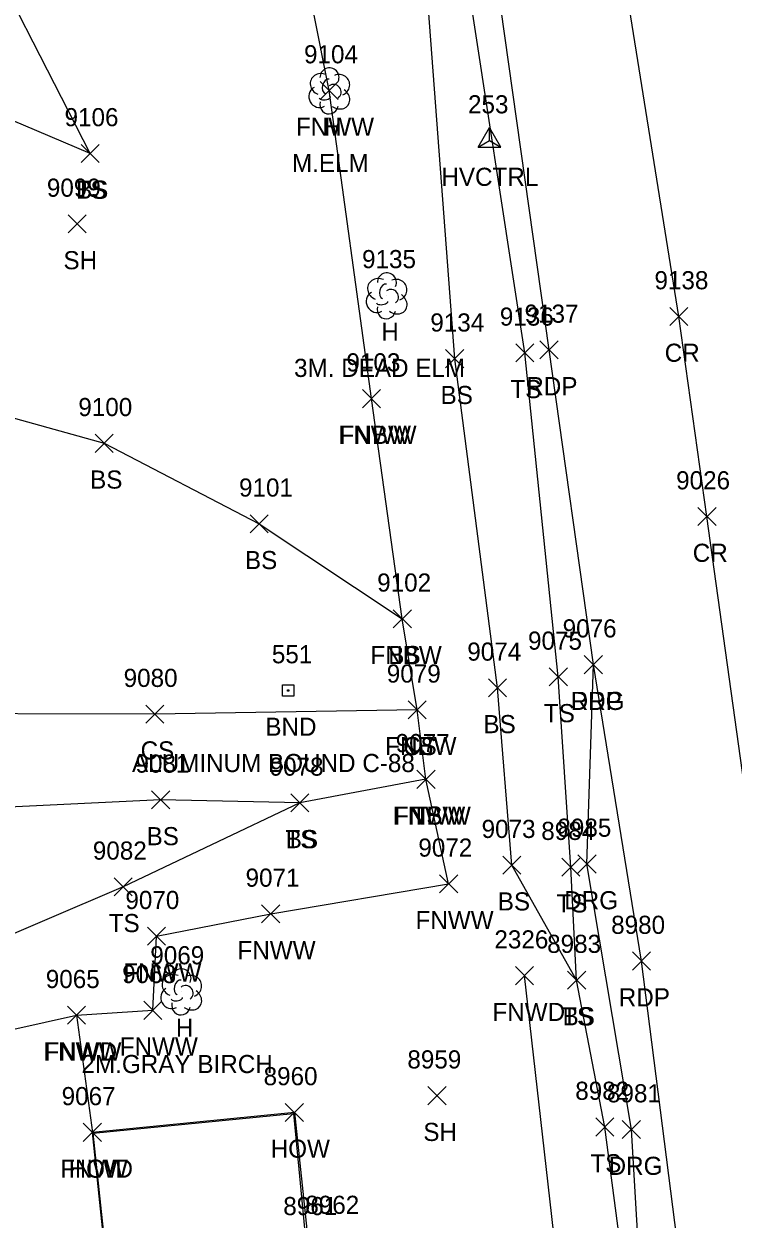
# Model space of a CAD drawing. Extents: x 1439173 to 1457902, y 641926 to 659889.
# Drawn here: x 1448226.6 to 1448304.9, y 646210.9 to 646342.8 of the extents above; entities that cross this region are included whole.
import ezdxf

# ---------------------------------------------------------------- set-up
doc = ezdxf.new("R2010")
doc.units = 0
for name, color, linetype in [('C_A', 7, 'Continuous'), ('C_I', 7, 'Continuous'), ('CPSM', 7, 'Continuous'), ('L_A', 7, 'Continuous'), ('L_C', 7, 'Continuous'), ('L_I', 7, 'Continuous'), ('L_TIC', 7, 'Continuous'), ('LBC', 7, 'Continuous'), ('LELB', 7, 'Continuous'), ('Level 18', 7, 'Continuous'), ('Level 5', 7, 'Continuous'), ('LFNC', 7, 'Continuous'), ('LTD', 7, 'Continuous'), ('M_A', 7, 'Continuous'), ('M_C', 7, 'Continuous'), ('M_I', 7, 'Continuous'), ('P_A', 7, 'Continuous'), ('P_I', 7, 'Continuous'), ('P_TIC', 7, 'Continuous'), ('PET', 7, 'Continuous'), ('PRC', 7, 'Continuous'), ('R_A', 7, 'Continuous'), ('R_I', 7, 'Continuous'), ('R_TIC', 7, 'Continuous'), ('RDG', 7, 'Continuous')]:
    doc.layers.add(name, color=color, linetype=linetype)

msp = doc.modelspace()

# ---------------------------------------------------------------- linework, layer by layer
at = {"layer": 'CPSM'}
for p, q in [((1448276.75, 646329.21), (1448278, 646331.37)), ((1448279.25, 646329.21), (1448278, 646331.37)), ((1448278, 646329.93), (1448278, 646331.37)), ((1448276.75, 646329.21), (1448278, 646329.93)), ((1448276.75, 646329.21), (1448279.25, 646329.21)), ((1448278, 646329.93), (1448278, 646329.93)), ((1448278, 646329.93), (1448279.25, 646329.21))]:
    msp.add_line(p, q, dxfattribs=at)
at = {"layer": 'L_TIC'}
for points in [[(1448259.31, 646334.45), (1448261.31, 646336.45)], [(1448261.31, 646334.45), (1448259.31, 646336.45)], [(1448232.94, 646327.51), (1448234.94, 646329.51)], [(1448234.94, 646327.51), (1448232.94, 646329.51)], [(1448232.94, 646327.51), (1448234.94, 646329.51)], [(1448234.94, 646327.51), (1448232.94, 646329.51)], [(1448231.52, 646319.73), (1448233.52, 646321.73)], [(1448233.52, 646319.73), (1448231.52, 646321.73)], [(1448273.16, 646304.86), (1448275.16, 646306.86)], [(1448275.16, 646304.86), (1448273.16, 646306.86)], [(1448280.89, 646305.51), (1448282.89, 646307.51)], [(1448282.89, 646305.51), (1448280.89, 646307.51)], [(1448263.99, 646300.46), (1448265.99, 646302.46)], [(1448265.99, 646300.46), (1448263.99, 646302.46)], [(1448263.99, 646300.46), (1448265.99, 646302.46)], [(1448265.99, 646300.46), (1448263.99, 646302.46)], [(1448234.5, 646295.53), (1448236.5, 646297.53)], [(1448236.5, 646295.53), (1448234.5, 646297.53)], [(1448251.58, 646286.65), (1448253.58, 646288.65)], [(1448253.58, 646286.65), (1448251.58, 646288.65)], [(1448267.38, 646276.17), (1448269.38, 646278.17)], [(1448269.38, 646276.17), (1448267.38, 646278.17)], [(1448267.38, 646276.17), (1448269.38, 646278.17)], [(1448269.38, 646276.17), (1448267.38, 646278.17)], [(1448284.59, 646269.76), (1448286.59, 646271.76)], [(1448286.59, 646269.76), (1448284.59, 646271.76)], [(1448277.89, 646268.55), (1448279.89, 646270.55)], [(1448279.89, 646268.55), (1448277.89, 646270.55)], [(1448240.07, 646265.65), (1448242.07, 646267.65)], [(1448242.07, 646265.65), (1448240.07, 646267.65)], [(1448269.01, 646266.13), (1448271.01, 646268.13)], [(1448271.01, 646266.13), (1448269.01, 646268.13)], [(1448269.01, 646266.13), (1448271.01, 646268.13)], [(1448271.01, 646266.13), (1448269.01, 646268.13)], [(1448269.99, 646258.46), (1448271.99, 646260.46)], [(1448271.99, 646258.46), (1448269.99, 646260.46)], [(1448269.99, 646258.46), (1448271.99, 646260.46)], [(1448271.99, 646258.46), (1448269.99, 646260.46)], [(1448269.99, 646258.46), (1448271.99, 646260.46)], [(1448271.99, 646258.46), (1448269.99, 646260.46)], [(1448240.72, 646256.19), (1448242.72, 646258.19)], [(1448242.72, 646256.19), (1448240.72, 646258.19)], [(1448256.08, 646255.86), (1448258.08, 646257.86)], [(1448258.08, 646255.86), (1448256.08, 646257.86)], [(1448256.08, 646255.86), (1448258.08, 646257.86)], [(1448258.08, 646255.86), (1448256.08, 646257.86)], [(1448279.47, 646248.99), (1448281.47, 646250.99)], [(1448281.47, 646248.99), (1448279.47, 646250.99)], [(1448285.97, 646248.77), (1448287.97, 646250.77)], [(1448287.97, 646248.77), (1448285.97, 646250.77)], [(1448272.49, 646246.93), (1448274.49, 646248.93)], [(1448274.49, 646246.93), (1448272.49, 646248.93)], [(1448236.58, 646246.6), (1448238.58, 646248.6)], [(1448238.58, 646246.6), (1448236.58, 646248.6)], [(1448252.86, 646243.61), (1448254.86, 646245.61)], [(1448254.86, 646243.61), (1448252.86, 646245.61)], [(1448240.26, 646241.15), (1448242.26, 646243.15)], [(1448242.26, 646241.15), (1448240.26, 646243.15)], [(1448280.86, 646236.8), (1448282.86, 646238.8)], [(1448282.86, 646236.8), (1448280.86, 646238.8)], [(1448286.61, 646236.31), (1448288.61, 646238.31)], [(1448288.61, 646236.31), (1448286.61, 646238.31)], [(1448286.61, 646236.31), (1448288.61, 646238.31)], [(1448288.61, 646236.31), (1448286.61, 646238.31)], [(1448231.43, 646232.43), (1448233.43, 646234.43)], [(1448233.43, 646232.43), (1448231.43, 646234.43)], [(1448231.43, 646232.43), (1448233.43, 646234.43)], [(1448233.43, 646232.43), (1448231.43, 646234.43)], [(1448239.86, 646232.98), (1448241.86, 646234.98)], [(1448241.86, 646232.98), (1448239.86, 646234.98)], [(1448271.21, 646223.56), (1448273.21, 646225.56)], [(1448273.21, 646223.56), (1448271.21, 646225.56)], [(1448255.47, 646221.71), (1448257.47, 646223.71)], [(1448257.47, 646221.71), (1448255.47, 646223.71)], [(1448255.47, 646221.71), (1448257.47, 646223.71)], [(1448257.47, 646221.71), (1448255.47, 646223.71)], [(1448233.19, 646219.51), (1448235.19, 646221.51)], [(1448235.19, 646219.51), (1448233.19, 646221.51)], [(1448233.19, 646219.51), (1448235.19, 646221.51)], [(1448235.19, 646219.51), (1448233.19, 646221.51)], [(1448233.19, 646219.51), (1448235.19, 646221.51)], [(1448235.19, 646219.51), (1448233.19, 646221.51)], [(1448289.72, 646220.1), (1448291.72, 646222.1)], [(1448291.72, 646220.1), (1448289.72, 646222.1)]]:
    msp.add_lwpolyline(points, dxfattribs=at)
at = {"layer": 'LBC'}
for points in [[(1448256.47, 646222.71), (1448234.19, 646220.51)], [(1448256.47, 646222.71), (1448257.99, 646208.38), (1448258.34, 646203.52), (1448260.17, 646185.25)], [(1448219.49, 646181.15), (1448203.4, 646179.69), (1448201.28, 646200.32), (1448217.37, 646201.86), (1448235.95, 646203.67), (1448234.19, 646220.51)]]:
    msp.add_lwpolyline(points, dxfattribs=at)
at = {"layer": 'LELB'}
for points in [[(1448296.03, 646180.88), (1448290.72, 646221.1), (1448287.61, 646237.31), (1448286.97, 646249.77), (1448285.59, 646270.76), (1448281.89, 646306.51), (1448275.17, 646350.37), (1448271.57, 646377.15), (1448266.22, 646406.8), (1448259.66, 646452.28), (1448254.33, 646482.74), (1448250.69, 646509.1), (1448243.06, 646549.57), (1448238.14, 646585.37), (1448235.4, 646595.39), (1448223.99, 646612.78), (1448216.43, 646615.7)], [(1448287.61, 646237.31), (1448280.47, 646249.99), (1448278.89, 646269.55), (1448274.16, 646305.86), (1448270.87, 646349.84), (1448265.44, 646377.12), (1448261.64, 646406.89), (1448258.62, 646425.03), (1448254.52, 646449.49), (1448248.44, 646481.2), (1448245.75, 646498.62)], [(1448233.94, 646328.51), (1448219.74, 646356.18), (1448196.35, 646386.55), (1448159.41, 646410.98), (1448154.13, 646421.38), (1448145.39, 646430.32), (1448138.37, 646424.76), (1448138.2, 646403.07)], [(1448233.94, 646328.51), (1448205.02, 646340.78)], [(1448189.91, 646302.03), (1448209.4, 646303.8), (1448235.5, 646296.53), (1448252.58, 646287.65), (1448268.38, 646277.17)], [(1448270.01, 646267.13), (1448241.07, 646266.65), (1448210.79, 646266.73), (1448181.84, 646257.78), (1448168.99, 646255.21)], [(1448270.99, 646259.46), (1448257.08, 646256.86), (1448237.58, 646247.6), (1448220.18, 646240.17), (1448186.42, 646230.43), (1448170.51, 646226.5)], [(1448257.08, 646256.86), (1448241.72, 646257.19), (1448212.76, 646255.81), (1448187.71, 646240.9), (1448169.47, 646237.27)]]:
    msp.add_lwpolyline(points, dxfattribs=at)
at = {"layer": 'Level 18'}
msp.add_lwpolyline([(1448255.16, 646269.89), (1448256.41, 646269.89), (1448256.41, 646268.64), (1448255.16, 646268.64)], close=True, dxfattribs=at)
msp.add_circle((1448255.79, 646269.26), 0.0833, dxfattribs=at)
at = {"layer": 'Level 5'}
for p, q in [((1448234.29, 646220.41), (1448256.38, 646222.6)), ((1448256.38, 646222.6), (1448263.7, 646145.72)), ((1448236.06, 646203.58), (1448234.29, 646220.41))]:
    msp.add_line(p, q, dxfattribs=at)
at = {"layer": 'LFNC'}
for points in [[(1448264.99, 646301.46), (1448260.31, 646335.45), (1448255.18, 646361.33), (1448248.73, 646393.32), (1448245.53, 646416.76), (1448238.92, 646448.58), (1448235.73, 646475.92), (1448230.92, 646507.09), (1448225.41, 646544.07), (1448221.17, 646568.34), (1448218.69, 646589.95)], [(1448270.99, 646259.46), (1448270.01, 646267.13), (1448268.38, 646277.17), (1448264.99, 646301.46)], [(1448171.96, 646222.26), (1448200.07, 646227.11), (1448215.12, 646229.57), (1448232.43, 646233.43), (1448240.86, 646233.98), (1448241.26, 646242.15), (1448253.86, 646244.61), (1448273.49, 646247.93), (1448270.99, 646259.46)], [(1448291.89, 646148.51), (1448287.49, 646188.2), (1448281.86, 646237.8)], [(1448232.43, 646233.43), (1448234.19, 646220.51)]]:
    msp.add_lwpolyline(points, dxfattribs=at)
at = {"layer": 'LTD'}
for p, q in [((1448260.31, 646335.45), (1448260.31, 646335.45)), ((1448260.31, 646335.45), (1448260.31, 646335.45)), ((1448266.63, 646312.85), (1448266.63, 646312.85)), ((1448266.63, 646312.85), (1448266.63, 646312.85)), ((1448243.97, 646236.05), (1448243.97, 646236.05)), ((1448243.97, 646236.05), (1448243.97, 646236.05))]:
    msp.add_line(p, q, dxfattribs=at)
for centre in [(1448260.35, 646336.89), (1448266.68, 646314.28), (1448244.02, 646237.49)]:
    msp.add_arc(centre, 1.05, 335.5272, 180.9563, dxfattribs=at)
for centre, major_axis, ratio, start_param, end_param in [((1448259.52, 646336.12), (1.21, -0.51), 0.895232, 1.570796, 4.712389), ((1448261.35, 646336.04), (-1.14, -0.48), 0.949671, 1.570796, 4.712389), ((1448259.22, 646334.75), (0.58, -1.04), 0.959034, 3.141593, 6.283185), ((1448260.1, 646335.91), (-0.208, -0.792), 0.645439, 3.141593, 6.283185), ((1448260.81, 646335.29), (-0.5, 0.667), 0.989748, 3.141593, 6.283185), ((1448259.85, 646334.7), (-0.625, -0.083), 0.423636, 0, 3.141593), ((1448261.31, 646334.62), (-1.09, 0.79), 0.841452, 1.570796, 4.712389), ((1448260.31, 646333.95), (0.26, 1.06), 0.942809, 1.570796, 4.712389), ((1448265.84, 646313.51), (1.21, -0.51), 0.895232, 1.570796, 4.712389), ((1448267.67, 646313.43), (-1.14, -0.48), 0.949671, 1.570796, 4.712389), ((1448266.42, 646313.3), (-0.208, -0.792), 0.645439, 3.141593, 6.283185), ((1448267.13, 646312.68), (-0.5, 0.667), 0.989748, 3.141593, 6.283185), ((1448265.55, 646312.14), (0.58, -1.04), 0.959034, 3.141593, 6.283185), ((1448266.17, 646312.1), (-0.625, -0.083), 0.423636, 0, 3.141593), ((1448267.63, 646312.01), (-1.09, 0.79), 0.841452, 1.570796, 4.712389), ((1448266.63, 646311.35), (0.26, 1.06), 0.942809, 1.570796, 4.712389), ((1448243.18, 646236.72), (1.21, -0.51), 0.895232, 1.570796, 4.712389), ((1448243.76, 646236.51), (-0.208, -0.792), 0.645439, 3.141593, 6.283185), ((1448245.01, 646236.63), (-1.14, -0.48), 0.949671, 1.570796, 4.712389), ((1448242.89, 646235.34), (0.58, -1.04), 0.959034, 3.141593, 6.283185), ((1448244.47, 646235.88), (-0.5, 0.667), 0.989748, 3.141593, 6.283185), ((1448244.97, 646235.22), (-1.09, 0.79), 0.841452, 1.570796, 4.712389), ((1448243.97, 646234.55), (0.26, 1.06), 0.942809, 1.570796, 4.712389), ((1448243.51, 646235.3), (-0.625, -0.083), 0.423636, 0, 3.141593)]:
    msp.add_ellipse(centre, major_axis=major_axis, ratio=ratio, start_param=start_param, end_param=end_param, dxfattribs=at)
at = {"layer": 'P_TIC'}
for points in [[(1448297.89, 646309.52), (1448299.89, 646311.52)], [(1448299.89, 646309.52), (1448297.89, 646311.52)], [(1448283.57, 646305.83), (1448285.57, 646307.83)], [(1448285.57, 646305.83), (1448283.57, 646307.83)], [(1448300.99, 646287.45), (1448302.99, 646289.45)], [(1448302.99, 646287.45), (1448300.99, 646289.45)], [(1448288.46, 646271.11), (1448290.46, 646273.11)], [(1448290.46, 646271.11), (1448288.46, 646273.11)], [(1448293.77, 646238.41), (1448295.77, 646240.41)], [(1448295.77, 646238.41), (1448293.77, 646240.41)]]:
    msp.add_lwpolyline(points, dxfattribs=at)
at = {"layer": 'PET'}
msp.add_lwpolyline([(1448331.09, 645886.39), (1448326.63, 645936.53), (1448323.37, 645969.74), (1448318.61, 646019.75), (1448314.85, 646060.49), (1448310.56, 646101.37), (1448305.91, 646138.22), (1448301.57, 646183.52), (1448300.54, 646194.12), (1448294.77, 646239.41), (1448289.46, 646272.11), (1448284.57, 646306.83), (1448278.36, 646350.9), (1448273.98, 646377.73), (1448269.75, 646406.45), (1448262.13, 646452.79), (1448257.52, 646483.03), (1448252.72, 646509.61), (1448246.46, 646550.34), (1448240.19, 646586.21)], dxfattribs=at)
at = {"layer": 'PRC'}
msp.add_lwpolyline([(1448345.39, 645887.63), (1448340.89, 645937.21), (1448337.6, 645971.85), (1448332.94, 646019.26), (1448328.46, 646064), (1448324.3, 646103.05), (1448320.37, 646140.53), (1448315.34, 646186.21), (1448314.1, 646195.77), (1448308.6, 646240.95), (1448301.99, 646288.45), (1448298.89, 646310.52), (1448292.09, 646353.02), (1448288.02, 646380.98), (1448283.91, 646408.77), (1448276.49, 646455.17), (1448271.43, 646484.75), (1448267.22, 646512.05), (1448260.65, 646552.87), (1448253.95, 646593.27)], dxfattribs=at)
at = {"layer": 'R_TIC'}
for points in [[(1448288.46, 646271.11), (1448290.46, 646273.11)], [(1448290.46, 646271.11), (1448288.46, 646273.11)], [(1448287.75, 646249.12), (1448289.75, 646251.12)], [(1448289.75, 646249.12), (1448287.75, 646251.12)], [(1448292.65, 646219.82), (1448294.65, 646221.82)], [(1448294.65, 646219.82), (1448292.65, 646221.82)]]:
    msp.add_lwpolyline(points, dxfattribs=at)
at = {"layer": 'RDG'}
msp.add_lwpolyline([(1448296.76, 646151.48), (1448296.03, 646180.88), (1448293.65, 646220.82), (1448288.75, 646250.12), (1448289.46, 646272.11)], dxfattribs=at)

# ---------------------------------------------------------------- texts
at = {"layer": 'C_A'}
msp.add_text('HVCTRL', height=2, dxfattribs=at).set_placement((1448272.69, 646324.93))
at = {"layer": 'C_I'}
msp.add_text('253', height=2, dxfattribs=at).set_placement((1448275.63, 646332.93))
at = {"layer": 'L_A'}
for s, p in [('FNWW', (1448256.65, 646330.45)), ('H', (1448259.74, 646330.45)), ('TS', (1448232.35, 646323.51)), ('BS', (1448232.38, 646323.51)), ('SH', (1448231, 646315.73)), ('H', (1448266.06, 646307.85)), ('BS', (1448272.6, 646300.86)), ('TS', (1448280.3, 646301.51)), ('FNWW', (1448261.34, 646296.46)), ('FNBW', (1448261.46, 646296.46)), ('BS', (1448233.94, 646291.53)), ('BS', (1448251.02, 646282.65)), ('FNBW', (1448264.86, 646272.17)), ('BS', (1448266.83, 646272.17)), ('TS', (1448284, 646265.76)), ('BS', (1448277.33, 646264.55)), ('CS', (1448239.51, 646261.65)), ('FNBW', (1448266.49, 646262.13)), ('CS', (1448268.46, 646262.13)), ('FNWW', (1448267.33, 646254.46)), ('FNBW', (1448267.46, 646254.46)), ('TS', (1448269.4, 646254.46)), ('BS', (1448240.17, 646252.19)), ('TS', (1448255.49, 646251.86)), ('BS', (1448255.52, 646251.86)), ('BS', (1448278.91, 646244.99)), ('TS', (1448285.38, 646244.77)), ('FNWW', (1448269.84, 646242.93)), ('TS', (1448235.99, 646242.6)), ('FNWW', (1448250.2, 646239.61)), ('FNWW', (1448237.6, 646237.15)), ('FNWD', (1448278.32, 646232.8)), ('TS', (1448286.02, 646232.31)), ('BS', (1448286.06, 646232.31)), ('H', (1448243.4, 646231.05)), ('FNWW', (1448228.78, 646228.43)), ('FNWD', (1448228.9, 646228.43)), ('FNWW', (1448237.21, 646228.98)), ('SH', (1448270.7, 646219.56)), ('HOW', (1448253.86, 646217.71)), ('HOW', (1448253.86, 646217.71)), ('FNWD', (1448230.65, 646215.51)), ('HOW', (1448231.57, 646215.51)), ('HOW', (1448231.57, 646215.51)), ('TS', (1448289.13, 646216.1))]:
    msp.add_text(s, height=2, dxfattribs=at).set_placement(p)
at = {"layer": 'L_C'}
for s, p in [('M.ELM', (1448256.21, 646326.45)), ('3M. DEAD ELM', (1448256.44, 646303.85)), ('2M.GRAY BIRCH', (1448232.99, 646227.05))]:
    msp.add_text(s, height=2, dxfattribs=at).set_placement(p)
at = {"layer": 'L_I'}
for s, p in [('9104', (1448257.54, 646338.45)), ('9104', (1448257.54, 646338.45)), ('9106', (1448231.12, 646331.51)), ('9106', (1448231.12, 646331.51)), ('9099', (1448229.17, 646323.73)), ('9135', (1448263.94, 646315.85)), ('9134', (1448271.47, 646308.86)), ('9136', (1448279.14, 646309.51)), ('9103', (1448262.22, 646304.46)), ('9103', (1448262.22, 646304.46)), ('9100', (1448232.64, 646299.53)), ('9101', (1448250.37, 646290.65)), ('9102', (1448265.61, 646280.17)), ('9102', (1448265.61, 646280.17)), ('9075', (1448282.25, 646273.76)), ('9074', (1448275.55, 646272.55)), ('9080', (1448237.64, 646269.65)), ('9079', (1448266.67, 646270.13)), ('9079', (1448266.67, 646270.13)), ('9077', (1448267.65, 646262.46)), ('9077', (1448267.65, 646262.46)), ('9077', (1448267.65, 646262.46)), ('9081', (1448238.95, 646260.19)), ('9078', (1448253.74, 646259.86)), ('9078', (1448253.74, 646259.86)), ('9073', (1448277.13, 646252.99)), ('8984', (1448283.71, 646252.77)), ('9072', (1448270.15, 646250.93)), ('9082', (1448234.24, 646250.6)), ('9071', (1448251.09, 646247.61)), ('9070', (1448237.83, 646245.15)), ('2326', (1448278.54, 646240.8)), ('8983', (1448284.36, 646240.31)), ('8983', (1448284.36, 646240.31)), ('9069', (1448240.58, 646239.05)), ('9065', (1448229.05, 646236.43)), ('9065', (1448229.05, 646236.43)), ('9068', (1448237.48, 646236.98)), ('8959', (1448268.94, 646227.56)), ('8960', (1448253.08, 646225.71)), ('8960', (1448253.08, 646225.71)), ('9067', (1448230.8, 646223.51)), ('9067', (1448230.8, 646223.51)), ('9067', (1448230.8, 646223.51)), ('8982', (1448287.46, 646224.1)), ('8961', (1448255.25, 646211.38)), ('8961', (1448255.25, 646211.38)), ('8962', (1448257.68, 646211.52))]:
    msp.add_text(s, height=2, dxfattribs=at).set_placement(p)
at = {"layer": 'M_A'}
msp.add_text('BND', height=2, dxfattribs=at).set_placement((1448253.27, 646264.26))
at = {"layer": 'M_C'}
msp.add_text('ALUMINUM BOUND C-88', height=2, dxfattribs=at).set_placement((1448238.56, 646260.26))
at = {"layer": 'M_I'}
msp.add_text('551', height=2, dxfattribs=at).set_placement((1448253.99, 646272.26))
at = {"layer": 'P_A'}
for s, p in [('CR', (1448297.33, 646305.52)), ('RDP', (1448282.06, 646301.83)), ('CR', (1448300.42, 646283.45)), ('RDP', (1448286.95, 646267.11)), ('RDP', (1448292.26, 646234.41))]:
    msp.add_text(s, height=2, dxfattribs=at).set_placement(p)
at = {"layer": 'P_I'}
for s, p in [('9138', (1448296.2, 646313.52)), ('9137', (1448281.87, 646309.83)), ('9026', (1448298.59, 646291.45)), ('9076', (1448286.07, 646275.11)), ('8980', (1448291.42, 646242.41))]:
    msp.add_text(s, height=2, dxfattribs=at).set_placement(p)
at = {"layer": 'R_A'}
for p in [(1448286.95, 646267.11), (1448286.24, 646245.12), (1448291.14, 646215.82)]:
    msp.add_text('DRG', height=2, dxfattribs=at).set_placement(p)
at = {"layer": 'R_I'}
for s, p in [('9076', (1448286.07, 646275.11)), ('8985', (1448285.49, 646253.12)), ('8981', (1448290.96, 646223.82))]:
    msp.add_text(s, height=2, dxfattribs=at).set_placement(p)

doc.saveas('drawing.dxf')
